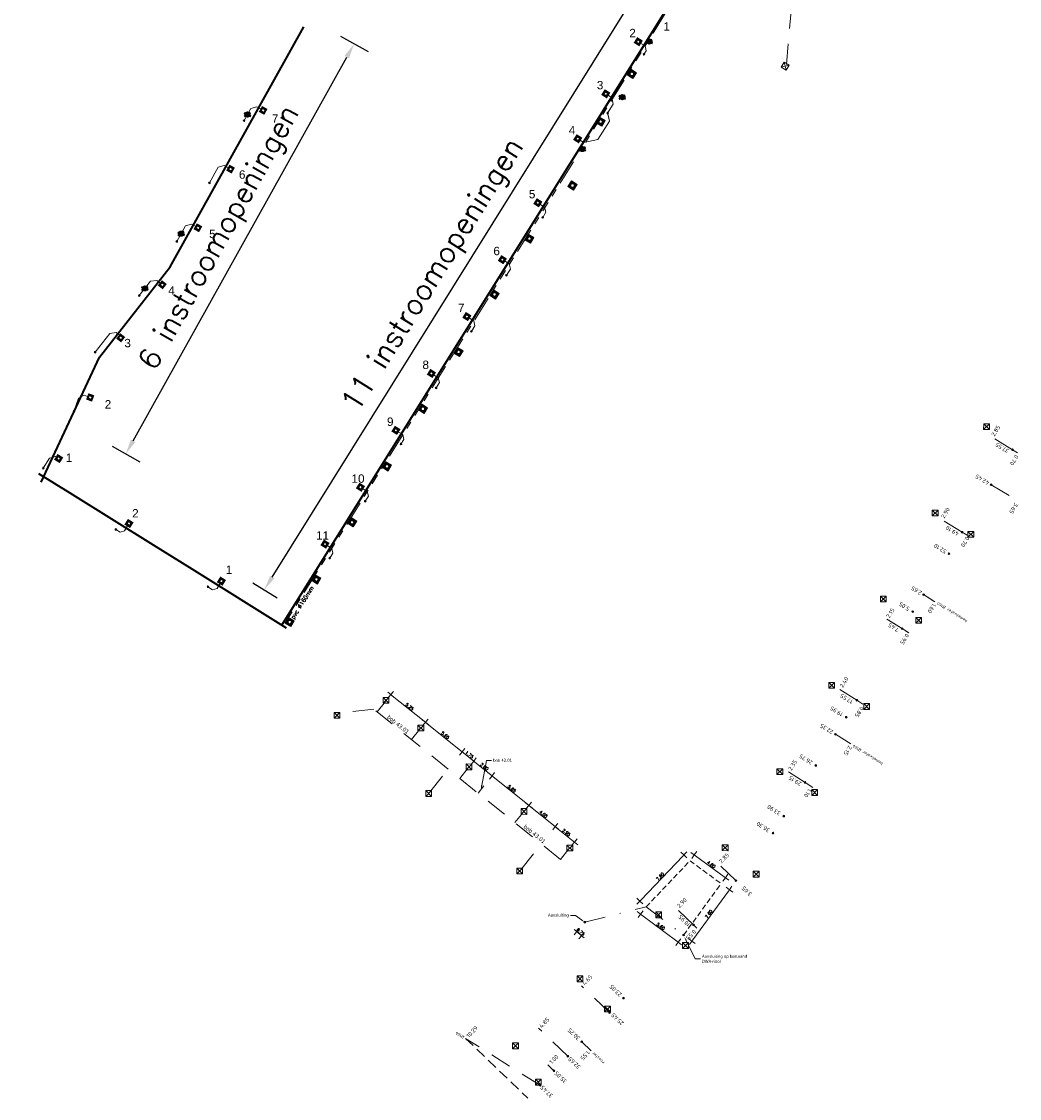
# Model space of a CAD drawing. Header units: inches. Extents: x 0 to 191500, y 0 to 342750.
# Tile 480 of 547: x 189010 to 189129, y 334448 to 334577. Entities that reach past the tile are written whole.
import ezdxf
from ezdxf.enums import TextEntityAlignment as Align

# ---------------------------------------------------------------- set-up
doc = ezdxf.new("R2010")
doc.units = ezdxf.units.IN
doc.header["$MEASUREMENT"] = 0
for name, pattern in [('1-200 HIDDEN', [0.9525, 0.635, -0.3175]), ('RI-DRAINAGE', [19.2, 6, -1.8, 1.8, -1.8, 2.4, -1.8, 1.8, -1.8]), ('RI-HWA_HUISAANSLUITING', [4.8, 3, -1.8]), ('RI-HWA_KOLKAANSLUITING', [4.3, 2.5, -1.8]), ('RI-VWA_HUISAANSLUITING', [6.1, 2.5, -1.8, 0, -1.8]), ('STIPPELFIJN', [0.375, 0.25, -0.125])]:
    doc.linetypes.add(name, pattern=pattern)
doc.layers.get('0').update_dxf_attribs({"lineweight": 20})
doc.layers.get('DefPoints').update_dxf_attribs({"lineweight": 20})
for name, color, linetype, lineweight in [('ECW', 150, 'Continuous', 20), ('LOODLIJN', 11, 'STIPPELFIJN', 20), ('N-WE-RI-DRAINAGE-G', 90, 'RI-DRAINAGE', 20), ('N-WE-RI-HWA-MAATVOERING-T25', 151, 'Continuous', 20), ('N-WE-RI-HWA_GRINDKOFFER-G', 140, 'Continuous', 40), ('N-WE-RI-HWA_HUISAANSLUITING', 150, 'RI-HWA_HUISAANSLUITING', 20), ('N-WE-RI-HWA_HUISAANSLUITING_PVC_160-G', 150, 'RI-HWA_HUISAANSLUITING', 20), ('N-WE-RI-HWA_INFILTRATIE', 4, 'Continuous', 20), ('N-WE-RI-HWA_KOLK-S', 150, 'Continuous', 20), ('N-WE-RI-HWA_KOLKAANSLUITING_PVC_125-G', 150, 'RI-HWA_KOLKAANSLUITING', 20), ('N-WE-RI-HWA_KOLKAANSLUITING_PVC_160-G', 150, 'RI-HWA_KOLKAANSLUITING', 20), ('N-WE-RI-INLAAT', 7, 'Continuous', 20), ('N-WE-RI-VWA-MAATVOERING-T25', 30, 'Continuous', 20), ('N-WE-RI-VWA_HUISAANSLUITING_PVC_125-G', 20, 'RI-VWA_HUISAANSLUITING', 20), ('N-WE-RI-VWA_RIOOLPUT_ONTSTOPPINGSPUT-G', 30, 'Continuous', 20), ('Tekst algemeen', 7, 'Continuous', 20)]:
    doc.layers.add(name, color=color, linetype=linetype, lineweight=lineweight)
doc.styles.add('Arial_1-50_50', font='arial.ttf', dxfattribs={"height": 0.25})
doc.styles.add('Comic_1-200_100', font='comic.ttf', dxfattribs={"height": 2})
doc.styles.add('JaJo Maatvoering', font='romans.shx')
doc.styles.add('NLCS_200_18', font='txt', dxfattribs={"height": 0.36})
doc.styles.add('NLCS_200_25', font='txt', dxfattribs={"height": 0.5})
doc.styles.add('ROMANS_1-1000_25', font='romans.shx', dxfattribs={"height": 2.5})
doc.styles.add('Tahoma', font='tahoma.ttf')
doc.dimstyles.new('1_1000', dxfattribs={"dimtxt": 2.5, "dimasz": 1.8, "dimexe": 1.8, "dimexo": 0.625, "dimgap": 0.9, "dimtad": 1, "dimzin": 0, "dimdsep": 46, "dimtxsty": 'ROMANS_1-1000_25', "dimcen": 0.9, "dimadec": 0, "dimazin": 0, "dimtfac": 1, "dimtmove": 2, "dimatfit": 2, "dimfxl": 1, "dimtolj": 1, "dimtzin": 0, "dimarcsym": 0})
picture_1 = doc.add_image_def('image1.ecw', size_in_pixel=(220000, 285000))

# ---------------------------------------------------------------- blocks, each defined once
blk = doc.blocks.new('*D4369')
at = {"layer": 'DefPoints', "color": 0, "transparency": 16777216}
for p in [(189081.73, 334582.2), (189083.63, 334581.02), (189036.69, 334509.97)]:
    blk.add_point(p, dxfattribs=at)
at = {"layer": 'Tekst algemeen', "color": 0, "lineweight": -2, "transparency": 16777216}
for p, q in [((189082.26, 334581.87), (189085.15, 334580.07)), ((189039.54, 334510.32), (189082.67, 334579.49)), ((189037.22, 334509.64), (189040.12, 334507.84))]:
    blk.add_line(p, q, dxfattribs=at)
at = {"layer": 'Tekst algemeen', "color": 0, "transparency": 16777216}
for points in [[(189082.42, 334579.65), (189082.93, 334579.33), (189083.63, 334581.02)], [(189039.29, 334510.47), (189039.79, 334510.16), (189038.59, 334508.79)]]:
    blk.add_solid(points, dxfattribs=at)
at = {"layer": 'Tekst algemeen', "color": 0, "transparency": 16777216, "insert": (189058.93, 334546.26), "char_height": 2.5, "attachment_point": 5, "rotation": 58.0544, "style": 'ROMANS_1-1000_25'}
blk.add_mtext('\\A1;11 instroomopeningen', dxfattribs=at)
blk = doc.blocks.new('*D4370')
at = {"layer": 'DefPoints', "color": 0, "transparency": 16777216}
for p in [(189049.31, 334573.94), (189051.58, 334572.67), (189024.32, 334523.75)]:
    blk.add_point(p, dxfattribs=at)
at = {"layer": 'Tekst algemeen', "color": 0, "lineweight": -2, "transparency": 16777216}
for p, q in [((189051.03, 334572.98), (189047.74, 334574.81)), ((189022.93, 334526.58), (189048.43, 334572.36)), ((189023.78, 334524.05), (189020.49, 334525.89))]:
    blk.add_line(p, q, dxfattribs=at)
at = {"layer": 'Tekst algemeen', "color": 0, "transparency": 16777216}
for points in [[(189048.17, 334572.51), (189048.7, 334572.22), (189049.31, 334573.94)], [(189022.67, 334526.73), (189023.2, 334526.44), (189022.06, 334525.01)]]:
    blk.add_solid(points, dxfattribs=at)
at = {"layer": 'Tekst algemeen', "color": 0, "transparency": 16777216, "insert": (189033.44, 334550.72), "char_height": 2.5, "attachment_point": 5, "rotation": 60.883, "style": 'ROMANS_1-1000_25'}
blk.add_mtext('\\A1;6 instroomopeningen', dxfattribs=at)
blk = doc.blocks.new('A$C2C270354')
h = blk.add_hatch(color=256)
h.dxf.hatch_style = 1
edge = h.paths.add_edge_path()
edge.add_arc((0, 0), 0.1, 0, 360)
blk.add_circle((0, 0), 0.1)
blk = doc.blocks.new('JaJo Maatvoering')
at = {"color": 0}
for p, q in [((-1, 0), (0, 0)), ((0, 0), (0, 2.5)), ((0, 0), (2.5, 0)), ((0, 0), (0, -2.5))]:
    blk.add_line(p, q, dxfattribs=at)
at = {"color": 0, "const_width": 0.5}
blk.add_lwpolyline([(-0.25, 0, 1), (0.25, 0, 1)], format="xyb", close=True, dxfattribs=at)
blk = doc.blocks.new('JaJo Materiaalaanduiding & Diameter')
at = {"color": 0, "style": 'Tahoma'}
blk.add_attdef('MAT', text='', height=0.36, dxfattribs=at).set_placement((0, 0.34), align=Align.MIDDLE_CENTER)

msp = doc.modelspace()

# ---------------------------------------------------------------- hatches: boundary and pattern name
at = {"layer": 'N-WE-RI-HWA_INFILTRATIE'}
h = msp.add_hatch(color=256, dxfattribs=at)
h.paths.add_polyline_path([(189082.322, 334570.91115), (189081.9012, 334570.23076), (189082.58159, 334569.80996), (189083.00239, 334570.49035)])
h.paths.add_polyline_path([(189082.6518, 334570.36059, -1), (189082.2518, 334570.36052, -1)], flags=16)
h = msp.add_hatch(color=256, dxfattribs=at)
h.paths.add_polyline_path([(189078.59784, 334565.21287), (189078.17704, 334564.53248), (189078.85743, 334564.11168), (189079.27823, 334564.79207)])
h.paths.add_polyline_path([(189078.92763, 334564.66231, -1), (189078.52763, 334564.66224, -1)], flags=16)
h = msp.add_hatch(color=256, dxfattribs=at)
h.paths.add_polyline_path([(189075.24014, 334557.59495), (189074.81935, 334556.91456), (189075.49974, 334556.49377), (189075.92053, 334557.17416)])
h.paths.add_polyline_path([(189075.56994, 334557.04439, -1), (189075.16994, 334557.04432, -1)], flags=16)
h = msp.add_hatch(color=256, dxfattribs=at)
h.paths.add_polyline_path([(189070.09571, 334551.25278), (189069.67491, 334550.5724), (189070.3553, 334550.1516), (189070.7761, 334550.83199)])
h.paths.add_polyline_path([(189070.4255, 334550.70223, -1), (189070.0255, 334550.70216, -1)], flags=16)
h = msp.add_hatch(color=256, dxfattribs=at)
h.paths.add_polyline_path([(189065.93429, 334544.5966), (189065.51349, 334543.91621), (189066.19388, 334543.49542), (189066.61468, 334544.17581)])
h.paths.add_polyline_path([(189066.26408, 334544.04604, -1), (189065.86408, 334544.04597, -1)], flags=16)
h = msp.add_hatch(color=256, dxfattribs=at)
h.paths.add_polyline_path([(189061.64034, 334537.72844), (189061.21954, 334537.04805), (189061.89993, 334536.62725), (189062.32073, 334537.30764)])
h.paths.add_polyline_path([(189061.97013, 334537.17788, -1), (189061.57013, 334537.17781, -1)], flags=16)
h = msp.add_hatch(color=256, dxfattribs=at)
h.paths.add_polyline_path([(189057.39935, 334530.94499), (189056.97856, 334530.2646), (189057.65895, 334529.84381), (189058.07974, 334530.5242)])
h.paths.add_polyline_path([(189057.72915, 334530.39443, -1), (189057.32915, 334530.39436, -1)], flags=16)
h = msp.add_hatch(color=256, dxfattribs=at)
h.paths.add_polyline_path([(189053.1054, 334524.07682), (189052.6846, 334523.39644), (189053.36499, 334522.97564), (189053.78579, 334523.65603)])
h.paths.add_polyline_path([(189053.4352, 334523.52627, -1), (189053.0352, 334523.5262, -1)], flags=16)
h = msp.add_hatch(color=256, dxfattribs=at)
h.paths.add_polyline_path([(189048.94397, 334517.42063), (189048.52317, 334516.74024), (189049.20356, 334516.31944), (189049.62436, 334516.99983)])
h.paths.add_polyline_path([(189049.27377, 334516.87007, -1), (189048.87377, 334516.87, -1)], flags=16)
h = msp.add_hatch(color=256, dxfattribs=at)
h.paths.add_polyline_path([(189044.67652, 334510.59485), (189044.25572, 334509.91446), (189044.93611, 334509.49366), (189045.35691, 334510.17405)])
h.paths.add_polyline_path([(189045.00632, 334510.04429, -1), (189044.60632, 334510.04422, -1)], flags=16)
h = msp.add_hatch(color=256, dxfattribs=at)
h.paths.add_polyline_path([(189041.49535, 334505.5076), (189041.07456, 334504.82721), (189041.75495, 334504.40641), (189042.17574, 334505.0868)])
h.paths.add_polyline_path([(189041.82515, 334504.95704, -1), (189041.42515, 334504.95697, -1)], flags=16)

# ---------------------------------------------------------------- linework, layer by layer
at = {"layer": 'LOODLIJN'}
for p, q in [((189117.68852, 334507.95812), (189118.61876, 334507.37104)), ((189114.28107, 334504.4326), (189112.88572, 334505.31321)), ((189115.12675, 334503.89889), (189115.5073, 334503.65873))]:
    msp.add_line(p, q, dxfattribs=at)
at = {"layer": 'LOODLIJN', "ltscale": 5}
msp.add_line((189062.61245, 334455.27638), (189070.04422, 334448.16302), dxfattribs=at)
at = {"layer": 'LOODLIJN', "linetype": '1-200 HIDDEN'}
for points in [[(189084.14594, 334470.96488), (189089.395, 334476.461)], [(189089.395, 334476.461), (189093.11057, 334473.74907)], [(189088.62941, 334467.60952), (189093.10999, 334473.74828)]]:
    msp.add_lwpolyline(points, dxfattribs=at)
at = {"layer": 'N-WE-RI-DRAINAGE-G', "ltscale": 0.5}
for points in [[(189086.56943, 334577.77885), (189076.60564, 334561.66833)], [(189075.47535, 334559.85387), (189041.09798, 334504.86732)], [(189075.47535, 334559.85387), (189041.09798, 334504.86732)]]:
    msp.add_lwpolyline(points, dxfattribs=at)
at = {"layer": 'N-WE-RI-HWA-MAATVOERING-T25'}
for p, q in [((189057.66203, 334493.11755), (189053.86194, 334496.1692)), ((189062.05025, 334489.59361), (189057.97392, 334492.86709)), ((189063.42422, 334488.49024), (189062.36213, 334489.34315)), ((189065.61091, 334486.73423), (189063.7361, 334488.23979)), ((189065.10383, 334488.44838), (189065.70383, 334488.44838)), ((189070.00103, 334483.20877), (189065.9228, 334486.48377)), ((189073.16239, 334480.67004), (189070.31291, 334482.95831)), ((189075.4547, 334478.82921), (189073.47427, 334480.41959))]:
    msp.add_line(p, q, dxfattribs=at)
msp.add_lwpolyline([(189064.54763, 334485.46804), (189065.10383, 334488.44838)], dxfattribs=at)
msp.add_solid([(189064.62955, 334485.45275), (189064.4559, 334484.97653), (189064.46571, 334485.48333)], dxfattribs=at)
at = {"layer": 'N-WE-RI-HWA_GRINDKOFFER-G'}
for p, q in [((189086.69993, 334578.27013), (189040.65422, 334504.53369)), ((189084.14349, 334574.40425), (189084.93466, 334574.03549)), ((189084.18161, 334573.96947), (189084.89655, 334574.47026)), ((189080.91998, 334567.77063), (189081.71115, 334567.40187)), ((189080.9581, 334567.33585), (189081.67304, 334567.83664)), ((189036.18906, 334565.6957), (189036.98023, 334565.32694)), ((189036.22717, 334565.26093), (189036.94211, 334565.76172)), ((189076.17017, 334561.57091), (189076.96134, 334561.20215)), ((189076.20829, 334561.13613), (189076.92323, 334561.63692)), ((189028.27384, 334551.48478), (189029.065, 334551.11602)), ((189028.31195, 334551.05001), (189029.02689, 334551.55079)), ((189023.95716, 334544.95122), (189024.74833, 334544.58246)), ((189023.99527, 334544.51644), (189024.71021, 334545.01723))]:
    msp.add_line(p, q, dxfattribs=at)
at = {"layer": 'N-WE-RI-HWA_GRINDKOFFER-G', "ltscale": 2}
for p, q in [((189027.37579, 334547.33376), (189043.32959, 334575.97707)), ((189018.94165, 334536.54909), (189027.37579, 334547.33376)), ((189011.94598, 334521.66366), (189018.94165, 334536.54909)), ((189011.64268, 334522.68436), (189015.38139, 334520.37257)), ((189015.38139, 334520.37257), (189025.33872, 334514.16686)), ((189025.33872, 334514.16686), (189029.93529, 334511.32132)), ((189029.93529, 334511.32132), (189041.1986, 334504.2731))]:
    msp.add_line(p, q, dxfattribs=at)
at = {"layer": 'N-WE-RI-HWA_GRINDKOFFER-G', "const_width": 0.5}
for points in [[(189083.01282, 334574.15234), (189083.17157, 334574.4069), (189083.42613, 334574.24815), (189083.26738, 334573.9936), (189083.01282, 334574.15234)], [(189079.13673, 334567.93692), (189079.29547, 334568.19148), (189079.55003, 334568.03273), (189079.39128, 334567.77817), (189079.13673, 334567.93692)], [(189038.41912, 334566.19381), (189038.63763, 334566.07235), (189038.49187, 334565.81014), (189038.27336, 334565.9316)], [(189075.78979, 334562.57002), (189075.94854, 334562.82458), (189076.2031, 334562.66583), (189076.04435, 334562.41127), (189075.78979, 334562.57002)], [(189034.52726, 334559.19272), (189034.74577, 334559.07125), (189034.60001, 334558.80904), (189034.3815, 334558.93051)], [(189071.02735, 334554.93332), (189071.1861, 334555.18788), (189071.44066, 334555.02913), (189071.28191, 334554.77457), (189071.02735, 334554.93332)], [(189030.6354, 334552.19163), (189030.8539, 334552.07016), (189030.70814, 334551.80795), (189030.48964, 334551.92942)], [(189066.79408, 334548.14515), (189066.95282, 334548.3997), (189067.20738, 334548.24096), (189067.04863, 334547.9864), (189066.79408, 334548.14515)], [(189026.41343, 334545.39561), (189026.61017, 334545.24136), (189026.42508, 334545.00527), (189026.22833, 334545.15952)], [(189062.5608, 334541.35697), (189062.71954, 334541.61153), (189062.9741, 334541.45278), (189062.81535, 334541.19822), (189062.5608, 334541.35697)], [(189021.44905, 334539.06336), (189021.6458, 334538.90912), (189021.4607, 334538.67303), (189021.26396, 334538.82727)], [(189058.32752, 334534.56879), (189058.48627, 334534.82335), (189058.74082, 334534.6646), (189058.58207, 334534.41005), (189058.32752, 334534.56879)], [(189017.98666, 334531.85351), (189017.75143, 334531.93819), (189017.64982, 334531.65593), (189017.88504, 334531.57125)], [(189054.09424, 334527.78062), (189054.25299, 334528.03517), (189054.50754, 334527.87643), (189054.3488, 334527.62187), (189054.09424, 334527.78062)], [(189014.00397, 334524.66754), (189014.25852, 334524.50879), (189014.09978, 334524.25424), (189013.84522, 334524.41298)], [(189049.86096, 334520.99244), (189050.01971, 334521.247), (189050.27426, 334521.08825), (189050.11552, 334520.83369), (189049.86096, 334520.99244)], [(189022.23832, 334516.66797), (189022.39707, 334516.92253), (189022.65163, 334516.76378), (189022.49288, 334516.50922)], [(189045.62768, 334514.20426), (189045.78643, 334514.45882), (189046.04098, 334514.30007), (189045.88224, 334514.04552), (189045.62768, 334514.20426)], [(189033.26911, 334509.78889), (189033.42786, 334510.04345), (189033.68241, 334509.8847), (189033.52367, 334509.63014)]]:
    msp.add_lwpolyline(points, close=True, dxfattribs=at)
at = {"layer": 'N-WE-RI-HWA_GRINDKOFFER-G'}
for centre in [(189084.53908, 334574.21987), (189081.31557, 334567.58625), (189036.58464, 334565.51132), (189076.56576, 334561.38653), (189028.66942, 334551.3004), (189024.35274, 334544.76684)]:
    msp.add_circle(centre, 0.26506, dxfattribs=at)
at = {"layer": 'N-WE-RI-HWA_HUISAANSLUITING'}
for p, q in [((189083.34675, 334574.12087), (189084.03274, 334573.692)), ((189084.16296, 334573.12734), (189083.89682, 334572.69703)), ((189084.03274, 334573.692), (189084.16296, 334573.12734)), ((189079.47066, 334567.90545), (189080.06129, 334567.52982)), ((189079.56727, 334565.68034), (189080.2333, 334566.76099)), ((189080.06129, 334567.52982), (189080.2333, 334566.76099)), ((189036.99071, 334566.24037), (189036.17858, 334564.78227)), ((189037.69043, 334566.42799), (189036.99071, 334566.24037)), ((189038.34624, 334566.06271), (189037.69043, 334566.42799)), ((189079.56727, 334565.68034), (189079.79555, 334564.71161)), ((189079.79555, 334564.71161), (189078.41493, 334562.54077)), ((189076.12656, 334562.54309), (189076.72236, 334562.16417)), ((189076.72236, 334562.16417), (189078.41493, 334562.54077)), ((189033.09884, 334559.23928), (189032.04252, 334557.35644)), ((189033.79856, 334559.42689), (189033.09884, 334559.23928)), ((189034.45438, 334559.06162), (189033.79856, 334559.42689)), ((189071.36128, 334554.90185), (189072.04726, 334554.47298)), ((189072.19163, 334553.847), (189071.81441, 334553.24365)), ((189072.04726, 334554.47298), (189072.19163, 334553.847)), ((189029.9067, 334552.4258), (189029.18907, 334552.23338)), ((189030.56252, 334552.06053), (189029.9067, 334552.4258)), ((189029.18907, 334552.23338), (189028.14976, 334550.36742)), ((189067.12801, 334548.11368), (189067.81399, 334547.6848)), ((189067.81399, 334547.6848), (189067.95548, 334547.07129)), ((189067.95548, 334547.07129), (189067.49115, 334546.3286)), ((189025.02715, 334545.62919), (189023.67834, 334543.90448)), ((189025.7571, 334545.71847), (189025.02715, 334545.62919)), ((189026.32088, 334545.27756), (189025.7571, 334545.71847)), ((189062.89473, 334541.3255), (189063.58071, 334540.89663)), ((189063.58071, 334540.89663), (189063.71933, 334540.29557)), ((189020.90396, 334539.48962), (189020.15396, 334539.39789)), ((189021.46774, 334539.04871), (189020.90396, 334539.48962)), ((189063.71933, 334540.29557), (189063.30603, 334539.63451)), ((189020.15396, 334539.39789), (189018.40016, 334537.15532)), ((189058.66145, 334534.53733), (189059.34743, 334534.10845)), ((189059.48317, 334533.51986), (189059.0916, 334532.89353)), ((189059.34743, 334534.10845), (189059.48317, 334533.51986)), ((189017.09139, 334532.00754), (189016.4301, 334531.68584)), ((189017.70063, 334531.79706), (189017.09139, 334532.00754)), ((189016.4301, 334531.68584), (189015.87762, 334530.08665)), ((189054.42817, 334527.74915), (189055.11415, 334527.32027)), ((189055.24702, 334526.74414), (189054.90362, 334526.19487)), ((189055.11415, 334527.32027), (189055.24702, 334526.74414)), ((189012.97061, 334524.52266), (189012.21709, 334523.31523)), ((189013.68705, 334524.6885), (189012.97061, 334524.52266)), ((189013.92459, 334524.54026), (189013.68705, 334524.6885)), ((189050.19489, 334520.96097), (189050.88087, 334520.5321)), ((189050.88087, 334520.5321), (189051.01087, 334519.96842)), ((189051.01087, 334519.96842), (189050.63617, 334519.36909)), ((189022.3656, 334516.5886), (189021.924, 334515.82342)), ((189021.38459, 334515.68854), (189020.87787, 334516.00464)), ((189021.924, 334515.82342), (189021.38459, 334515.68854)), ((189045.96161, 334514.17279), (189046.64759, 334513.74392)), ((189046.77472, 334513.1927), (189046.39523, 334512.58571)), ((189046.64759, 334513.74392), (189046.77472, 334513.1927)), ((189032.41538, 334508.80946), (189031.87338, 334509.16494)), ((189032.95479, 334508.94434), (189032.41538, 334508.80946)), ((189033.39639, 334509.70952), (189032.95479, 334508.94434))]:
    msp.add_line(p, q, dxfattribs=at)
msp.add_lwpolyline([(189076.26202, 334562.45694), (189076.72236, 334562.16417), (189078.41493, 334562.54077), (189079.79555, 334564.71161), (189079.61314, 334565.48568)], dxfattribs=at)
at = {"layer": 'N-WE-RI-HWA_HUISAANSLUITING_PVC_160-G'}
for p, q in [((189117.26569, 334508.22497), (189118.61876, 334507.37104)), ((189106.75173, 334491.56524), (189108.56992, 334490.41777))]:
    msp.add_line(p, q, dxfattribs=at)
at = {"layer": 'N-WE-RI-HWA_INFILTRATIE'}
for points in [[(189081.9012, 334570.23076), (189082.58159, 334569.80996), (189083.00239, 334570.49035), (189082.322, 334570.91115)], [(189078.17704, 334564.53248), (189078.85743, 334564.11168), (189079.27823, 334564.79207), (189078.59784, 334565.21287)], [(189074.81935, 334556.91456), (189075.49974, 334556.49377), (189075.92053, 334557.17416), (189075.24014, 334557.59495)], [(189069.67491, 334550.5724), (189070.3553, 334550.1516), (189070.7761, 334550.83199), (189070.09571, 334551.25278)], [(189065.51349, 334543.91621), (189066.19388, 334543.49542), (189066.61468, 334544.17581), (189065.93429, 334544.5966)], [(189061.21954, 334537.04805), (189061.89993, 334536.62725), (189062.32073, 334537.30764), (189061.64034, 334537.72844)], [(189056.97856, 334530.2646), (189057.65895, 334529.84381), (189058.07974, 334530.5242), (189057.39935, 334530.94499)], [(189052.6846, 334523.39644), (189053.36499, 334522.97564), (189053.78579, 334523.65603), (189053.1054, 334524.07682)], [(189048.52317, 334516.74024), (189049.20356, 334516.31944), (189049.62436, 334516.99983), (189048.94397, 334517.42063)], [(189044.25572, 334509.91446), (189044.93611, 334509.49366), (189045.35691, 334510.17405), (189044.67652, 334510.59485)], [(189041.07456, 334504.82721), (189041.75495, 334504.40641), (189042.17574, 334505.0868), (189041.49535, 334505.5076)]]:
    msp.add_lwpolyline(points, close=True, dxfattribs=at)
for centre in [(189082.4518, 334570.36055), (189078.72763, 334564.66227), (189075.36994, 334557.04436), (189070.2255, 334550.70219), (189066.06408, 334544.04601), (189061.77013, 334537.17785), (189057.52915, 334530.3944), (189053.2352, 334523.52623), (189049.07377, 334516.87003), (189044.80632, 334510.04425), (189041.62515, 334504.957)]:
    msp.add_circle(centre, 0.2, dxfattribs=at)
at = {"layer": 'N-WE-RI-HWA_KOLK-S'}
for p, q in [((189100.63503, 334571.75967), (189100.26521, 334571.16952)), ((189100.63503, 334571.75967), (189100.85536, 334570.79969)), ((189101.22518, 334571.38985), (189100.63503, 334571.75967)), ((189100.26521, 334571.16952), (189101.22518, 334571.38985)), ((189100.26521, 334571.16952), (189100.85536, 334570.79969)), ((189100.85536, 334570.79969), (189101.22518, 334571.38985)), ((189124.44077, 334528.62348), (189124.43927, 334527.92703)), ((189124.43927, 334527.92703), (189125.13722, 334528.62199)), ((189124.43927, 334527.92703), (189125.13572, 334527.92553)), ((189125.13572, 334527.92553), (189124.44077, 334528.62348)), ((189125.13722, 334528.62199), (189124.44077, 334528.62348)), ((189125.13572, 334527.92553), (189125.13722, 334528.62199)), ((189118.30292, 334518.32063), (189118.30143, 334517.62418)), ((189118.30143, 334517.62418), (189118.99938, 334518.31913)), ((189118.99788, 334517.62268), (189118.30292, 334518.32063)), ((189118.99938, 334518.31913), (189118.30292, 334518.32063)), ((189118.99788, 334517.62268), (189118.99938, 334518.31913)), ((189118.30143, 334517.62418), (189118.99788, 334517.62268)), ((189122.55824, 334515.77428), (189122.55675, 334515.07783)), ((189122.55675, 334515.07783), (189123.2547, 334515.77279)), ((189122.55675, 334515.07783), (189123.2532, 334515.07633)), ((189123.2532, 334515.07633), (189122.55824, 334515.77428)), ((189123.2547, 334515.77279), (189122.55824, 334515.77428)), ((189123.2532, 334515.07633), (189123.2547, 334515.77279)), ((189112.12452, 334508.04867), (189112.12302, 334507.35222)), ((189112.12302, 334507.35222), (189112.82097, 334508.04718)), ((189112.81947, 334507.35072), (189112.12452, 334508.04867)), ((189112.82097, 334508.04718), (189112.12452, 334508.04867)), ((189112.81947, 334507.35072), (189112.82097, 334508.04718)), ((189112.12302, 334507.35222), (189112.81947, 334507.35072)), ((189116.34238, 334505.50384), (189116.34088, 334504.80739)), ((189116.34088, 334504.80739), (189117.03883, 334505.50235)), ((189116.34088, 334504.80739), (189117.03733, 334504.80589)), ((189117.03733, 334504.80589), (189116.34238, 334505.50384)), ((189117.03883, 334505.50235), (189116.34238, 334505.50384)), ((189117.03733, 334504.80589), (189117.03883, 334505.50235)), ((189105.94991, 334497.7465), (189105.94841, 334497.05004)), ((189105.94841, 334497.05004), (189106.64636, 334497.745)), ((189106.64486, 334497.04855), (189105.94991, 334497.7465)), ((189106.64636, 334497.745), (189105.94991, 334497.7465)), ((189106.64486, 334497.04855), (189106.64636, 334497.745)), ((189052.77652, 334495.95697), (189052.77503, 334495.26052)), ((189052.77503, 334495.26052), (189053.47297, 334495.95548)), ((189052.77652, 334495.95697), (189053.47148, 334495.25903)), ((189053.47297, 334495.95548), (189052.77652, 334495.95697)), ((189053.47148, 334495.25903), (189053.47297, 334495.95548)), ((189105.94841, 334497.05004), (189106.64486, 334497.04855)), ((189052.77503, 334495.26052), (189053.47148, 334495.25903)), ((189110.1347, 334495.22947), (189110.1332, 334494.53302)), ((189110.1332, 334494.53302), (189110.83115, 334495.22797)), ((189110.1332, 334494.53302), (189110.82965, 334494.53152)), ((189110.82965, 334494.53152), (189110.1347, 334495.22947)), ((189110.83115, 334495.22797), (189110.1347, 334495.22947)), ((189110.82965, 334494.53152), (189110.83115, 334495.22797)), ((189046.92252, 334494.17897), (189046.92103, 334493.48252)), ((189046.92103, 334493.48252), (189047.61897, 334494.17748)), ((189046.92103, 334493.48252), (189047.61748, 334493.48103)), ((189046.92252, 334494.17897), (189047.61748, 334493.48103)), ((189047.61897, 334494.17748), (189046.92252, 334494.17897)), ((189047.61748, 334493.48103), (189047.61897, 334494.17748)), ((189056.91952, 334492.65397), (189056.91803, 334491.95752)), ((189056.91803, 334491.95752), (189057.61597, 334492.65248)), ((189056.91803, 334491.95752), (189057.61448, 334491.95603)), ((189056.91952, 334492.65397), (189057.61448, 334491.95603)), ((189057.61597, 334492.65248), (189056.91952, 334492.65397)), ((189057.61448, 334491.95603), (189057.61597, 334492.65248)), ((189062.67552, 334488.01897), (189062.67403, 334487.32252)), ((189062.67403, 334487.32252), (189063.37197, 334488.01748)), ((189062.67403, 334487.32252), (189063.37048, 334487.32103)), ((189062.67552, 334488.01897), (189063.37048, 334487.32103)), ((189063.37197, 334488.01748), (189062.67552, 334488.01897)), ((189063.37048, 334487.32103), (189063.37197, 334488.01748)), ((189099.76966, 334487.45662), (189099.76816, 334486.76017)), ((189099.76816, 334486.76017), (189100.46611, 334487.45512)), ((189100.46461, 334486.75867), (189099.76966, 334487.45662)), ((189100.46611, 334487.45512), (189099.76966, 334487.45662)), ((189100.46461, 334486.75867), (189100.46611, 334487.45512)), ((189099.76816, 334486.76017), (189100.46461, 334486.75867)), ((189057.86452, 334484.84997), (189057.86303, 334484.15352)), ((189057.86303, 334484.15352), (189058.56097, 334484.84848)), ((189057.86452, 334484.84997), (189058.55948, 334484.15203)), ((189058.56097, 334484.84848), (189057.86452, 334484.84997)), ((189058.55948, 334484.15203), (189058.56097, 334484.84848)), ((189103.92858, 334484.96115), (189103.92708, 334484.2647)), ((189103.92708, 334484.2647), (189104.62503, 334484.95965)), ((189103.92708, 334484.2647), (189104.62353, 334484.2632)), ((189104.62353, 334484.2632), (189103.92858, 334484.96115)), ((189104.62503, 334484.95965), (189103.92858, 334484.96115)), ((189104.62353, 334484.2632), (189104.62503, 334484.95965)), ((189057.86303, 334484.15352), (189058.55948, 334484.15203)), ((189069.22952, 334482.70897), (189069.22803, 334482.01252)), ((189069.22803, 334482.01252), (189069.92597, 334482.70748)), ((189069.22803, 334482.01252), (189069.92448, 334482.01103)), ((189069.22952, 334482.70897), (189069.92448, 334482.01103)), ((189069.92597, 334482.70748), (189069.22952, 334482.70897)), ((189069.92448, 334482.01103), (189069.92597, 334482.70748)), ((189074.70052, 334478.35097), (189074.69903, 334477.65452)), ((189074.69903, 334477.65452), (189075.39697, 334478.34948)), ((189074.70052, 334478.35097), (189075.39548, 334477.65303)), ((189075.39697, 334478.34948), (189074.70052, 334478.35097)), ((189075.39548, 334477.65303), (189075.39697, 334478.34948)), ((189093.24755, 334478.37317), (189093.24606, 334477.67672)), ((189093.24606, 334477.67672), (189093.944, 334478.37167)), ((189093.94251, 334477.67522), (189093.24755, 334478.37317)), ((189093.944, 334478.37167), (189093.24755, 334478.37317)), ((189093.94251, 334477.67522), (189093.944, 334478.37167)), ((189074.69903, 334477.65452), (189075.39548, 334477.65303)), ((189093.24606, 334477.67672), (189093.94251, 334477.67522)), ((189068.71252, 334475.59797), (189068.71103, 334474.90152)), ((189068.71103, 334474.90152), (189069.40897, 334475.59648)), ((189068.71252, 334475.59797), (189069.40748, 334474.90003)), ((189069.40897, 334475.59648), (189068.71252, 334475.59797)), ((189069.40748, 334474.90003), (189069.40897, 334475.59648)), ((189068.71103, 334474.90152), (189069.40748, 334474.90003)), ((189096.94966, 334475.21622), (189096.94817, 334474.51977)), ((189096.94817, 334474.51977), (189097.64612, 334475.21473)), ((189096.94817, 334474.51977), (189097.64462, 334474.51827)), ((189097.64462, 334474.51827), (189096.94966, 334475.21622)), ((189097.64612, 334475.21473), (189096.94966, 334475.21622)), ((189097.64462, 334474.51827), (189097.64612, 334475.21473)), ((189085.3092, 334470.37805), (189085.30771, 334469.6816)), ((189085.30771, 334469.6816), (189086.00566, 334470.37655)), ((189086.00416, 334469.6801), (189085.3092, 334470.37805)), ((189086.00566, 334470.37655), (189085.3092, 334470.37805)), ((189086.00416, 334469.6801), (189086.00566, 334470.37655)), ((189085.30771, 334469.6816), (189086.00416, 334469.6801)), ((189088.50332, 334466.7016), (189088.50183, 334466.00514)), ((189088.50183, 334466.00514), (189089.19978, 334466.7001)), ((189089.19828, 334466.00365), (189088.50332, 334466.7016)), ((189089.19978, 334466.7001), (189088.50332, 334466.7016)), ((189089.19828, 334466.00365), (189089.19978, 334466.7001)), ((189088.50183, 334466.00514), (189089.19828, 334466.00365)), ((189075.92772, 334462.72397), (189075.92622, 334462.02751)), ((189075.92622, 334462.02751), (189076.62417, 334462.72247)), ((189076.62267, 334462.02602), (189075.92772, 334462.72397)), ((189076.62417, 334462.72247), (189075.92772, 334462.72397)), ((189076.62267, 334462.02602), (189076.62417, 334462.72247)), ((189075.92622, 334462.02751), (189076.62267, 334462.02602)), ((189079.20245, 334459.13966), (189079.20096, 334458.44321)), ((189079.20096, 334458.44321), (189079.89891, 334459.13817)), ((189079.89741, 334458.44171), (189079.20245, 334459.13966)), ((189079.89891, 334459.13817), (189079.20245, 334459.13966)), ((189079.89741, 334458.44171), (189079.89891, 334459.13817)), ((189079.20096, 334458.44321), (189079.89741, 334458.44171)), ((189068.21936, 334454.74381), (189068.21787, 334454.04736)), ((189068.21787, 334454.04736), (189068.91582, 334454.74232)), ((189068.91432, 334454.04587), (189068.21936, 334454.74381)), ((189068.91582, 334454.74232), (189068.21936, 334454.74381)), ((189068.91432, 334454.04587), (189068.91582, 334454.74232)), ((189068.21787, 334454.04736), (189068.91432, 334454.04587)), ((189070.94799, 334450.39604), (189070.94649, 334449.69958)), ((189070.94649, 334449.69958), (189071.64444, 334450.39454)), ((189070.94649, 334449.69958), (189071.64294, 334449.69809)), ((189071.64294, 334449.69809), (189070.94799, 334450.39604)), ((189071.64444, 334450.39454), (189070.94799, 334450.39604)), ((189071.64294, 334449.69809), (189071.64444, 334450.39454))]:
    msp.add_line(p, q, dxfattribs=at)
at = {"layer": 'N-WE-RI-HWA_KOLKAANSLUITING_PVC_125-G'}
for p, q in [((189100.90828, 334571.47234), (189101.69591, 334580.49291)), ((189127.89161, 334525.52163), (189125.46054, 334527.00905)), ((189127.89161, 334525.52163), (189128.48871, 334525.1563)), ((189125.33429, 334521.3419), (189128.44776, 334519.43696)), ((189121.86364, 334515.66941), (189119.38993, 334517.18293)), ((189121.86364, 334515.66941), (189122.46075, 334515.30408)), ((189114.70391, 334504.16575), (189112.88572, 334505.31321)), ((189114.70391, 334504.16575), (189115.5073, 334503.65873)), ((189109.31351, 334495.62446), (189107.28389, 334496.90535)), ((189051.65709, 334494.54156), (189047.48144, 334494.08543)), ((189073.95159, 334476.63804), (189051.65709, 334494.54156)), ((189052.04694, 334494.22849), (189053.04931, 334495.47559)), ((189109.31351, 334495.62446), (189110.03233, 334495.17081)), ((189047.48144, 334494.08543), (189047.36771, 334493.94381)), ((189056.15893, 334490.92637), (189057.17303, 334492.18808)), ((189058.30902, 334484.6154), (189060.54714, 334487.40243)), ((189061.92111, 334486.29907), (189062.92903, 334487.55308)), ((189103.12255, 334485.81467), (189101.13522, 334487.06887)), ((189103.12255, 334485.81467), (189104.05279, 334485.22759)), ((189064.804, 334485.41), (189064.1078, 334484.54306)), ((189068.49792, 334481.01759), (189069.48296, 334482.24314)), ((189069.15725, 334475.3632), (189071.65928, 334478.47887)), ((189074.95396, 334477.88514), (189073.95159, 334476.63804)), ((189094.86916, 334474.09919), (189092.81029, 334476.06986)), ((189089.82149, 334468.82558), (189087.7265, 334470.83082)), ((189089.82149, 334468.82558), (189090.21882, 334468.44527)), ((189079.7953, 334458.35059), (189076.43608, 334461.56588)), ((189074.81677, 334453.14921), (189071.31307, 334456.5028)), ((189076.47628, 334454.883), (189077.59602, 334453.81124)), ((189073.15727, 334451.41542), (189072.43485, 334452.10688))]:
    msp.add_line(p, q, dxfattribs=at)
at = {"layer": 'N-WE-RI-HWA_KOLKAANSLUITING_PVC_160-G'}
msp.add_line((189071.49776, 334449.68163), (189062.61245, 334455.27638), dxfattribs=at)
at = {"layer": 'N-WE-RI-VWA-MAATVOERING-T25'}
for p, q in [((189083.55144, 334471.80922), (189088.52424, 334477.01606)), ((189090.0685, 334477.04451), (189093.46097, 334474.5684)), ((189089.74131, 334467.04557), (189093.98607, 334472.86124)), ((189083.66225, 334469.98478), (189087.82548, 334466.86909)), ((189075.72984, 334468.14674), (189075.5769, 334468.27561)), ((189075.88278, 334468.01787), (189076.45632, 334467.53459)), ((189076.60927, 334467.40572), (189076.76221, 334467.27685))]:
    msp.add_line(p, q, dxfattribs=at)
at = {"layer": 'N-WE-RI-VWA_HUISAANSLUITING_PVC_125-G'}
for p, q in [((189076.83519, 334469.14816), (189084.14594, 334470.96488)), ((189084.14594, 334470.96488), (189088.62941, 334467.60952))]:
    msp.add_line(p, q, dxfattribs=at)
at = {"layer": 'N-WE-RI-VWA_RIOOLPUT_ONTSTOPPINGSPUT-G'}
for p, q in [((189076.92532, 334469.19149), (189076.74506, 334469.10483)), ((189076.79186, 334469.23829), (189076.87852, 334469.05804))]:
    msp.add_line(p, q, dxfattribs=at)
msp.add_circle((189076.83519, 334469.14816), 0.1, dxfattribs=at)
at = {"layer": 'Tekst algemeen'}
for p, q in [((189075.73619, 334469.93528), (189075.13619, 334469.93528)), ((189090.03052, 334464.75343), (189090.63052, 334464.75343))]:
    msp.add_line(p, q, dxfattribs=at)
for points in [[(189076.42869, 334469.4393), (189075.73619, 334469.93528)], [(189088.95175, 334466.9386), (189090.03052, 334464.75343)]]:
    msp.add_lwpolyline(points, dxfattribs=at)
for points in [[(189076.47722, 334469.50705), (189076.83519, 334469.14816), (189076.38017, 334469.37155)], [(189088.87703, 334466.90172), (189088.73042, 334467.38695), (189089.02648, 334466.97549)]]:
    msp.add_solid(points, dxfattribs=at)

# ---------------------------------------------------------------- block references
at = {"layer": 'N-WE-RI-HWA-MAATVOERING-T25', "xscale": 0.2, "yscale": 0.2, "zscale": 0.2}
for p, rotation in [((189053.70599, 334496.29443), 141.2339241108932), ((189057.81798, 334492.99232), 141.2339241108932), ((189057.81798, 334492.99232), 321.2339241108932), ((189062.20619, 334489.46838), 141.2339241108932), ((189062.20619, 334489.46838), 321.2339241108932), ((189063.58016, 334488.36502), 141.2339241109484), ((189063.58016, 334488.36502), 321.2339241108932), ((189065.76685, 334486.609), 141.2339241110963), ((189065.76685, 334486.609), 321.2339241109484), ((189070.15697, 334483.08354), 141.233924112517), ((189070.15697, 334483.08354), 321.2339241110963), ((189073.31833, 334480.54482), 141.2339241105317), ((189073.31833, 334480.54482), 321.233924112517), ((189075.61064, 334478.70398), 321.2339241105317)]:
    msp.add_blockref('JaJo Maatvoering', p, dxfattribs=dict(at, rotation=rotation))
at = {"layer": 'N-WE-RI-HWA-MAATVOERING-T25'}
ref = msp.add_blockref('JaJo Materiaalaanduiding & Diameter', (189054.30677, 334492.41374), dxfattribs=dict(at, rotation=321.233924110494))
ref.add_attrib('MAT', 'bob 43.01', dxfattribs={"layer": '0', "color": 0, "height": 0.5, "rotation": 321.2339241, "style": 'Tahoma'}).set_placement((189054.56757, 334492.73852), align=Align.MIDDLE_CENTER)
ref = msp.add_blockref('JaJo Materiaalaanduiding & Diameter', (189070.5846, 334479.34189), dxfattribs=dict(at, rotation=321.233924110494))
ref.add_attrib('MAT', 'bob 43.01', dxfattribs={"layer": '0', "color": 0, "height": 0.5, "rotation": 321.2339241, "style": 'Tahoma'}).set_placement((189070.8454, 334479.66667), align=Align.MIDDLE_CENTER)
at = {"layer": 'N-WE-RI-INLAAT'}
for p, rotation in [((189083.89682, 334572.69703), 328.1132223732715), ((189079.56727, 334565.68034), 328.1132223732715), ((189036.17858, 334564.78227), 328.1132223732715), ((189032.04252, 334557.35644), 328.1132223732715), ((189071.81441, 334553.24365), 328.1132223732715), ((189028.14976, 334550.36742), 328.1132223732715), ((189067.49115, 334546.3286), 328.1132223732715), ((189023.67834, 334543.90448), 328.1132223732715), ((189063.30603, 334539.63451), 328.1132223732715), ((189018.40016, 334537.15532), 328.1132223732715), ((189059.0916, 334532.89353), 328.1132223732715), ((189015.87762, 334530.08665), 328.1132223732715), ((189054.90362, 334526.19487), 328.1132223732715), ((189012.21709, 334523.31523), 328.1132223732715), ((189050.63617, 334519.36909), 328.1132223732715), ((189020.87787, 334516.00464), 328.1132223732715), ((189046.39523, 334512.58571), 328.1132223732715), ((189031.87338, 334509.16494), 328.1132223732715), ((189088.62941, 334467.60952), 0.06357443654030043)]:
    msp.add_blockref('A$C2C270354', p, dxfattribs=dict(at, rotation=rotation))
at = {"layer": 'N-WE-RI-INLAAT', "xscale": -1, "rotation": 222.5815047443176}
for p in [(189127.89161, 334525.52163), (189125.33429, 334521.3419), (189121.86364, 334515.66941), (189120.29794, 334513.11039), (189117.26569, 334508.22497), (189115.9848, 334506.19536), (189114.70391, 334504.16575), (189109.31351, 334495.62446), (189108.03262, 334493.59485), (189106.75173, 334491.56524), (189104.40343, 334487.84428), (189103.12255, 334485.81467), (189100.58746, 334481.79773), (189099.30657, 334479.76812), (189094.86916, 334474.09919), (189089.82149, 334468.82558), (189081.45481, 334460.08438), (189079.7953, 334458.35059), (189076.47628, 334454.883), (189074.81677, 334453.14921), (189073.15727, 334451.41542), (189071.49776, 334449.68163)]:
    msp.add_blockref('A$C2C270354', p, dxfattribs=at)
at = {"layer": 'N-WE-RI-VWA-MAATVOERING-T25', "xscale": 0.2, "yscale": 0.2, "zscale": 0.2}
for p, rotation in [((189088.66237, 334477.1607), 46.31711972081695), ((189089.90695, 334477.16242), 143.8749155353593), ((189093.62252, 334474.45049), 323.8749155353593), ((189094.10398, 334473.02279), 53.87491553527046), ((189083.4133, 334471.66458), 226.3171197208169), ((189083.50213, 334470.10462), 143.1894046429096), ((189075.88278, 334468.01787), 319.8819366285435), ((189076.45632, 334467.53459), 139.8819366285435), ((189087.9856, 334466.74926), 323.1894046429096), ((189089.6234, 334466.88402), 233.8749155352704)]:
    msp.add_blockref('JaJo Maatvoering', p, dxfattribs=dict(at, rotation=rotation))

# ---------------------------------------------------------------- texts
at = {"layer": 'N-WE-RI-HWA-MAATVOERING-T25'}
for s, insert, char_height, attachment_point, rotation, style in [('2.85', (189125.52444, 334527.19278), 0.5, 4, 58.5401245, 'NLCS_200_25'), ('37.55', (189127.40267, 334525.28825), 0.5, 4, 148.5401245, 'NLCS_200_25'), ('0.70', (189128.42494, 334524.82069), 0.5, 4, 238.5401245, 'NLCS_200_25'), ('42.45', (189125.0341, 334521.4795), 0.5, 4, 148.5401245, 'NLCS_200_25'), ('3.65', (189128.38399, 334519.10136), 0.5, 4, 238.5401245, 'NLCS_200_25'), ('2.90', (189119.52343, 334517.40618), 0.5, 4, 58.5401245, 'NLCS_200_25'), ('49.10', (189121.3916, 334515.4034), 0.5, 4, 148.5401245, 'NLCS_200_25'), ('0.70', (189122.55798, 334515.08975), 0.5, 4, 238.5401245, 'NLCS_200_25'), ('52.10', (189119.93134, 334513.29634), 0.5, 4, 148.5401245, 'NLCS_200_25'), ('2.65', (189116.99478, 334508.34763), 0.5, 4, 147.7439803, 'NLCS_200_25'), ('2.15', (189112.97665, 334505.51237), 0.5, 4, 57.7439803, 'NLCS_200_25'), ('5.05', (189115.5359, 334506.46102), 0.5, 4, 147.7439803, 'NLCS_200_25'), ('1.60', (189118.56699, 334507.11324), 0.5, 4, 237.7439803, 'NLCS_200_25'), ('7.45', (189114.25849, 334503.93436), 0.5, 4, 147.7439803, 'NLCS_200_25'), ('0.95', (189115.36454, 334503.49606), 0.5, 4, 237.7439803, 'NLCS_200_25'), ('2.40', (189107.42013, 334497.20892), 0.5, 4, 57.7439803, 'NLCS_200_25'), ('17.55', (189108.77099, 334495.37776), 0.5, 4, 147.7439803, 'NLCS_200_25'), ('\\A1;5.25', (189055.9373, 334494.86169), 0.36, 5, 321.2339241, 'JaJo Maatvoering'), ('19.95', (189107.58372, 334493.86051), 0.5, 4, 147.7439803, 'NLCS_200_25'), ('0.85', (189109.95842, 334494.80755), 0.5, 4, 237.7439803, 'NLCS_200_25'), ('22.35', (189106.41519, 334491.74911), 0.5, 4, 147.7439803, 'NLCS_200_25'), ('\\A1;5.65', (189060.1874, 334491.44867), 0.36, 5, 321.2339241, 'JaJo Maatvoering'), ('\\A1;1.75', (189063.0685, 334489.13502), 0.36, 5, 321.2339241, 'JaJo Maatvoering'), ('2.15', (189108.54938, 334490.13908), 0.5, 4, 237.7439803, 'NLCS_200_25'), ('\\A1;2.80', (189064.84883, 334487.70533), 0.36, 5, 321.2339241, 'JaJo Maatvoering'), ('2.35', (189101.28913, 334487.31378), 0.5, 4, 57.7439803, 'NLCS_200_25'), ('26.75', (189103.95454, 334488.10994), 0.5, 4, 147.7439803, 'NLCS_200_25'), ('29.15', (189102.61454, 334485.58585), 0.5, 4, 147.7439803, 'NLCS_200_25'), ('\\A1;5.65', (189068.13723, 334485.06459), 0.36, 5, 321.2339241, 'JaJo Maatvoering'), ('1.10', (189103.75218, 334485.01816), 0.5, 4, 237.7439803, 'NLCS_200_25'), ('33.90', (189100.13856, 334482.06339), 0.5, 4, 147.7439803, 'NLCS_200_25'), ('\\A1;4.05', (189071.91297, 334482.0325), 0.36, 5, 321.2339241, 'JaJo Maatvoering'), ('36.30', (189098.85767, 334480.03377), 0.5, 4, 147.7439803, 'NLCS_200_25'), ('\\A1;2.95', (189074.63981, 334479.84272), 0.36, 5, 321.2339241, 'JaJo Maatvoering'), ('2.85', (189092.99599, 334476.3068), 0.5, 4, 46.2540712, 'NLCS_200_25'), ('3.65', (189095.67757, 334473.31837), 0.5, 6, 136.2540712, 'NLCS_200_25'), ('2.90', (189087.9628, 334470.97368), 0.5, 4, 46.2540712, 'NLCS_200_25'), ('10.95', (189089.31221, 334468.75163), 0.5, 4, 136.2540712, 'NLCS_200_25'), ('0.55', (189089.98579, 334468.13687), 0.5, 4, 226.2540712, 'NLCS_200_25'), ('4.65', (189076.6622, 334461.73531), 0.5, 4, 46.2540712, 'NLCS_200_25'), ('23.05', (189081.13694, 334460.38863), 0.5, 4, 136.2540712, 'NLCS_200_25'), ('4.85', (189071.51238, 334456.63538), 0.5, 4, 46.2540712, 'NLCS_200_25'), ('25.45', (189080.10018, 334458.18358), 0.5, 6, 136.2540712, 'NLCS_200_25'), ('10.29', (189062.83438, 334455.48555), 0.5, 4, 46.2540712, 'NLCS_200_25'), ('30.25', (189076.15841, 334455.18725), 0.5, 4, 136.2540712, 'NLCS_200_25'), ('1.00', (189072.73788, 334452.34783), 0.5, 4, 46.2540712, 'NLCS_200_25'), ('1.55', (189077.30264, 334453.69714), 0.5, 4, 226.2540712, 'NLCS_200_25'), ('32.65', (189074.95095, 334452.95609), 0.5, 6, 136.2540712, 'NLCS_200_25'), ('35.05', (189073.34, 334451.24025), 0.5, 6, 136.2540712, 'NLCS_200_25'), ('37.45', (189071.64437, 334449.54103), 0.5, 6, 136.2540712, 'NLCS_200_25')]:
    msp.add_mtext(s, dxfattribs=dict(at, insert=insert, char_height=char_height, attachment_point=attachment_point, rotation=rotation, style=style))
at = {"layer": 'N-WE-RI-HWA-MAATVOERING-T25', "insert": (189065.90383, 334488.64022), "char_height": 0.36, "attachment_point": 1, "style": 'Tahoma'}
msp.add_mtext('bob 43.01', dxfattribs=at)
at = {"layer": 'N-WE-RI-VWA-MAATVOERING-T25', "char_height": 0.36, "attachment_point": 5, "style": 'JaJo Maatvoering'}
for s, insert, rotation in [('\\A1;4.60', (189091.92981, 334476.03262), 323.8749155), ('\\A1;7.60', (189085.83535, 334474.60603), 46.3171197), ('\\A1;7.60', (189091.63752, 334470.11848), 53.8749155), ('\\A1;5.60', (189085.91164, 334468.65111), 323.1894046), ('\\A1;0.75', (189076.34997, 334467.99035), 319.8819366)]:
    msp.add_mtext(s, dxfattribs=dict(at, insert=insert, rotation=rotation))
at = {"layer": 'Tekst algemeen', "attachment_point": 1}
for s, insert, char_height, width, rotation, style in [('2', (189082.15253, 334575.73274), 1, 35.2579823, 0.0098622, 'Arial_1-50_50'), ('1', (189086.22321, 334576.52714), 1, 35.2579823, 0.0098622, 'Arial_1-50_50'), ('3', (189078.27643, 334569.51732), 1, 35.2579823, 0.0098622, 'Arial_1-50_50'), ('7', (189039.50017, 334565.53788), 1, 35.2579823, 0.0098622, 'Arial_1-50_50'), ('4', (189074.9295, 334564.15042), 1, 35.2579823, 0.0098622, 'Arial_1-50_50'), ('6', (189035.56556, 334558.84948), 1, 35.2579823, 0.0098622, 'Arial_1-50_50'), ('5', (189070.16706, 334556.51372), 1, 35.2579823, 0.0098622, 'Arial_1-50_50'), ('5', (189032.00509, 334551.76673), 1, 35.2579823, 0.0098622, 'Arial_1-50_50'), ('6', (189065.93378, 334549.72555), 1, 35.2579823, 0.0098622, 'Arial_1-50_50'), ('4', (189027.13513, 334545.02181), 1, 35.2579823, 0.0098622, 'Arial_1-50_50'), ('7', (189061.7005, 334542.93737), 1, 35.2579823, 0.0098622, 'Arial_1-50_50'), ('3', (189021.89568, 334538.74065), 1, 35.2579823, 0.0098622, 'Arial_1-50_50'), ('8', (189057.46722, 334536.1492), 1, 35.2579823, 0.0098622, 'Arial_1-50_50'), ('2', (189019.55252, 334531.42988), 1, 35.2579823, 0.0098622, 'Arial_1-50_50'), ('9', (189053.23394, 334529.36102), 1, 35.2579823, 0.0098622, 'Arial_1-50_50'), ('1', (189014.90878, 334525.06578), 1, 35.2579823, 0.0098622, 'Arial_1-50_50'), ('10', (189049.00066, 334522.57284), 1, 35.2579823, 0.0098622, 'Arial_1-50_50'), ('2', (189022.81977, 334518.42999), 1, 35.2579823, 0.0098622, 'Arial_1-50_50'), ('11', (189044.76738, 334515.78466), 1, 35.2579823, 0.0098622, 'Arial_1-50_50'), ('1', (189034.00247, 334511.70113), 1, 35.2579823, 0.0098622, 'Arial_1-50_50'), ('{\\Fromans|c0; pvc %%C160mm}', (189041.52771, 334505.23521), 0.5, 11.3325292, 57.6893684, 'Comic_1-200_100')]:
    msp.add_mtext(s, dxfattribs=dict(at, insert=insert, char_height=char_height, width=width, rotation=rotation, style=style))
at = {"layer": 'Tekst algemeen', "char_height": 0.36, "style": 'NLCS_200_18'}
for s, width, insert, attachment_point, rotation in [('hemelwater %%C160', 4.8570546, (189118.91899, 334507.23), 6, 147.74), ('hemelwater %%C160', 4.2415524, (189108.85186, 334490.20658), 6, 147.74), ('%%C160', 2.3147929, (189062.40658, 334455.37721), 4, 147.8), ('rooster', 2.3147929, (189077.78466, 334453.57899), 6, 136.25)]:
    msp.add_mtext_dynamic_manual_height_columns(s, width=width, gutter_width=1.8, heights=[0], dxfattribs=dict(at, insert=insert, attachment_point=attachment_point, rotation=rotation))
at = {"layer": 'Tekst algemeen', "char_height": 0.36, "style": 'Tahoma'}
for s, insert, attachment_point in [('Aansluiting', (189074.93619, 334470.17452), 3), ('Aansluiting op bestaand\\PDWA-riool', (189090.83052, 334465.25337), 1)]:
    msp.add_mtext(s, dxfattribs=dict(at, insert=insert, attachment_point=attachment_point))

# ---------------------------------------------------------------- dimensions: what is measured, and where the dimension line sits
at = {"layer": 'Tekst algemeen'}
for p1, p2, distance, text, picture, middle in [((189036.69197, 334509.97069), (189081.73049, 334582.19991), -2.23414, '11 instroomopeningen', '*D4369', (189058.92907, 334546.26124)), ((189024.32422, 334523.74752), (189051.57532, 334572.67391), 2.59396, '6 instroomopeningen', '*D4370', (189033.4413, 334550.72185))]:
    dim = msp.add_aligned_dim(p1=p1, p2=p2, distance=distance, text=text, dimstyle='1_1000', dxfattribs=at)
    dim.commit()
    dim.dimension.update_dxf_attribs({"geometry": picture, "text_midpoint": middle})

# ---------------------------------------------------------------- pictures from other files: only their frames are drawn
at = {"layer": 'ECW'}
image = msp.add_image(picture_1, insert=(180500, 328500), size_in_units=(11000, 14250), dxfattribs=at)
image.dxf.flags = 7

doc.saveas('drawing.dxf')
